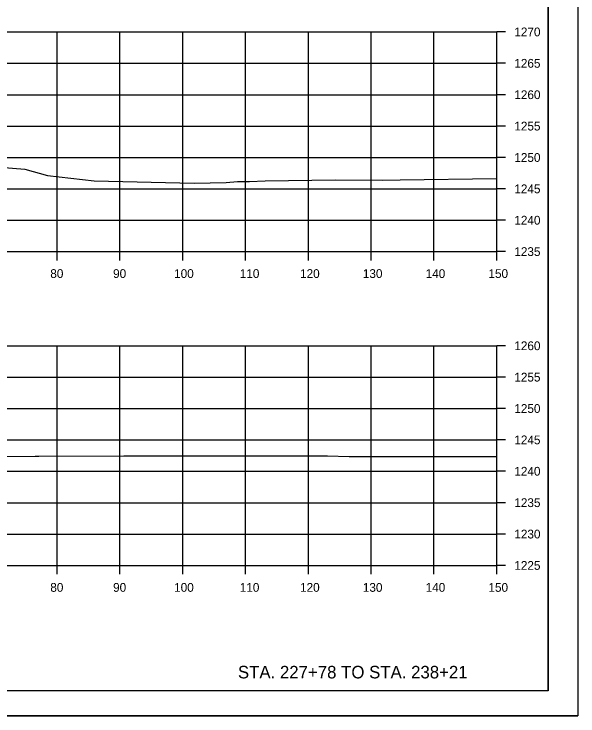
# Model space of a CAD drawing. Extents: x -70 to 701944, y -4 to 666871.
# Drawn here: x 679957.1 to 680046.9, y 652469 to 652580.8 of the extents above; entities that cross this region are included whole.
import ezdxf

# ---------------------------------------------------------------- set-up
doc = ezdxf.new("R2010")
doc.units = 0
for name, color, linetype in [('R_Axis', 7, 'Continuous'), ('R_Axis Annot', 7, 'Continuous'), ('R_Border', 7, 'Continuous'), ('R_Draft', 7, 'Continuous'), ('R_Exist Surface', 7, 'Continuous'), ('R_Grid', 7, 'Continuous'), ('R_No Plot', 7, 'Continuous')]:
    doc.layers.add(name, color=color, linetype=linetype)

msp = doc.modelspace()

# ---------------------------------------------------------------- linework, layer by layer
at = {"layer": 'R_Axis'}
for p, q in [((680033.94, 652542.98), (680033.94, 652577.98)), ((680035.34, 652577.98), (680033.94, 652577.98)), ((680035.34, 652572.98), (680033.94, 652572.98)), ((680035.34, 652567.98), (680033.94, 652567.98)), ((680035.34, 652562.98), (680033.94, 652562.98)), ((680035.34, 652557.98), (680033.94, 652557.98)), ((680035.34, 652552.98), (680033.94, 652552.98)), ((680035.34, 652547.98), (680033.94, 652547.98)), ((679733.94, 652542.98), (680033.94, 652542.98)), ((679963.94, 652541.58), (679963.94, 652542.98)), ((679973.94, 652541.58), (679973.94, 652542.98)), ((679983.94, 652541.58), (679983.94, 652542.98)), ((679993.94, 652541.58), (679993.94, 652542.98)), ((680003.94, 652541.58), (680003.94, 652542.98)), ((680013.94, 652541.58), (680013.94, 652542.98)), ((680023.94, 652541.58), (680023.94, 652542.98)), ((680033.94, 652541.58), (680033.94, 652542.98)), ((680035.34, 652542.98), (680033.94, 652542.98)), ((680033.94, 652492.98), (680033.94, 652527.98)), ((680035.34, 652527.98), (680033.94, 652527.98)), ((680035.34, 652522.98), (680033.94, 652522.98)), ((680035.34, 652517.98), (680033.94, 652517.98)), ((680035.34, 652512.98), (680033.94, 652512.98)), ((680035.34, 652507.98), (680033.94, 652507.98)), ((680035.34, 652502.98), (680033.94, 652502.98)), ((680035.34, 652497.98), (680033.94, 652497.98)), ((679733.94, 652492.98), (680033.94, 652492.98)), ((679963.94, 652491.58), (679963.94, 652492.98)), ((679973.94, 652491.58), (679973.94, 652492.98)), ((679983.94, 652491.58), (679983.94, 652492.98)), ((679993.94, 652491.58), (679993.94, 652492.98)), ((680003.94, 652491.58), (680003.94, 652492.98)), ((680013.94, 652491.58), (680013.94, 652492.98)), ((680023.94, 652491.58), (680023.94, 652492.98)), ((680033.94, 652491.58), (680033.94, 652492.98)), ((680035.34, 652492.98), (680033.94, 652492.98))]:
    msp.add_line(p, q, dxfattribs=at)
at = {"layer": 'R_Border'}
for q in [(680042.12, 652678.44), (679725.94, 652472.98)]:
    msp.add_line((680042.12, 652472.98), q, dxfattribs=at)
at = {"layer": 'R_Exist Surface'}
for points in [[(679937.76, 652557.82), (679958.8, 652556.11), (679962.39, 652555.13), (679969.86, 652554.24), (679985.78, 652553.88), (679990.85, 652553.97), (679992.67, 652554.14), (679994.59, 652554.13), (679997.04, 652554.25), (680008.19, 652554.43), (680015.81, 652554.37), (680018.57, 652554.43), (680033.88, 652554.63), (680033.94, 652554.63)], [(679946.04, 652510.27), (679960.43, 652510.41), (679961.04, 652510.41), (679974.58, 652510.42), (679974.95, 652510.42), (679974.95, 652510.42), (679987.75, 652510.43), (679988.07, 652510.43), (679988.55, 652510.43), (680006.8, 652510.43), (680006.99, 652510.43), (680010.42, 652510.35), (680024.89, 652510.35), (680025.25, 652510.35), (680033.94, 652510.36)]]:
    msp.add_lwpolyline(points, dxfattribs=at)
at = {"layer": 'R_Grid'}
for p, q in [((679733.94, 652577.98), (680033.94, 652577.98)), ((679963.94, 652542.98), (679963.94, 652577.98)), ((679973.94, 652542.98), (679973.94, 652577.98)), ((679983.94, 652542.98), (679983.94, 652577.98)), ((679993.94, 652542.98), (679993.94, 652577.98)), ((680003.94, 652542.98), (680003.94, 652577.98)), ((680013.94, 652542.98), (680013.94, 652577.98)), ((680023.94, 652542.98), (680023.94, 652577.98)), ((680033.94, 652542.98), (680033.94, 652577.98)), ((679733.94, 652572.98), (680033.94, 652572.98)), ((679733.94, 652567.98), (680033.94, 652567.98)), ((679733.94, 652562.98), (680033.94, 652562.98)), ((679733.94, 652557.98), (680033.94, 652557.98)), ((679733.94, 652552.98), (680033.94, 652552.98)), ((679733.94, 652547.98), (680033.94, 652547.98)), ((679733.94, 652542.98), (680033.94, 652542.98)), ((679733.94, 652527.98), (680033.94, 652527.98)), ((679963.94, 652492.98), (679963.94, 652527.98)), ((679973.94, 652492.98), (679973.94, 652527.98)), ((679983.94, 652492.98), (679983.94, 652527.98)), ((679993.94, 652492.98), (679993.94, 652527.98)), ((680003.94, 652492.98), (680003.94, 652527.98)), ((680013.94, 652492.98), (680013.94, 652527.98)), ((680023.94, 652492.98), (680023.94, 652527.98)), ((680033.94, 652492.98), (680033.94, 652527.98)), ((679733.94, 652522.98), (680033.94, 652522.98)), ((679733.94, 652517.98), (680033.94, 652517.98)), ((679733.94, 652512.98), (680033.94, 652512.98)), ((679733.94, 652507.98), (680033.94, 652507.98)), ((679733.94, 652502.98), (680033.94, 652502.98)), ((679733.94, 652497.98), (680033.94, 652497.98)), ((679733.94, 652492.98), (680033.94, 652492.98))]:
    msp.add_line(p, q, dxfattribs=at)
at = {"layer": 'R_No Plot'}
msp.add_line((679713.54, 652469), (680046.87, 652469), dxfattribs=at)
for points in [[(679713.53, 652682.33), (680046.87, 652682.33), (680046.87, 652469), (679713.53, 652469)], [(679959.86, 652678.44), (679959.86, 652668.56), (679995.59, 652668.56), (679995.59, 652665.64), (680018.79, 652665.64), (680018.79, 652641.31), (680042.12, 652641.31), (680042.12, 652472.98), (679725.94, 652472.98), (679725.94, 652678.44)]]:
    msp.add_lwpolyline(points, close=True, dxfattribs=at)

# ---------------------------------------------------------------- texts
at = {"layer": 'R_Axis Annot'}
for s, p in [('1270', (680036.74, 652577.28)), ('1265', (680036.74, 652572.28)), ('1260', (680036.74, 652567.28)), ('1255', (680036.74, 652562.28)), ('1250', (680036.74, 652557.28)), ('1245', (680036.74, 652552.28)), ('1240', (680036.74, 652547.28)), ('1235', (680036.74, 652542.28)), ('80', (679962.85, 652538.78)), ('90', (679972.85, 652538.78)), ('100', (679982.57, 652538.78)), ('110', (679993.02, 652538.78)), ('120', (680002.62, 652538.78)), ('130', (680012.62, 652538.78)), ('140', (680022.62, 652538.78)), ('150', (680032.62, 652538.78)), ('1260', (680036.74, 652527.28)), ('1255', (680036.74, 652522.28)), ('1250', (680036.74, 652517.28)), ('1245', (680036.74, 652512.28)), ('1240', (680036.74, 652507.28)), ('1235', (680036.74, 652502.28)), ('1230', (680036.74, 652497.28)), ('1225', (680036.74, 652492.28)), ('80', (679962.85, 652488.78)), ('90', (679972.85, 652488.78)), ('100', (679982.57, 652488.78)), ('110', (679993.02, 652488.78)), ('120', (680002.62, 652488.78)), ('130', (680012.62, 652488.78)), ('140', (680022.62, 652488.78)), ('150', (680032.62, 652488.78))]:
    msp.add_text(s, height=1.4, dxfattribs=at).set_placement(p)
at = {"layer": 'R_Draft'}
msp.add_text('STA. 227+78 TO STA. 238+21', height=2, dxfattribs=at).set_placement((679992.73, 652474.98))

doc.saveas('drawing.dxf')
